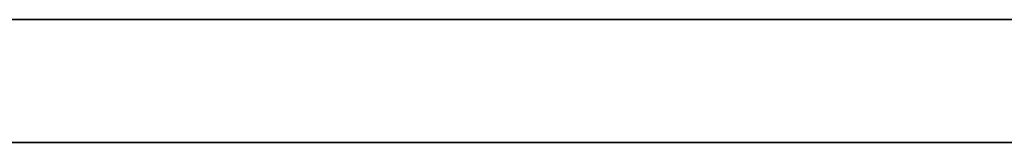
# Model space of a CAD drawing. Header units: millimetres. Extents: x -1100 to 1100, y -7 to 710.
# Tile 443 of 507: x 800.71 to 836.75, y 705.5 to 710. Entities that reach past the tile are written whole.
import ezdxf

# ---------------------------------------------------------------- set-up
doc = ezdxf.new("R2010")
doc.units = ezdxf.units.MM
doc.header["$MEASUREMENT"] = 0
doc.layers.add('IGES LEVEL 15', color=7, linetype='Continuous')

msp = doc.modelspace()

# ---------------------------------------------------------------- linework, layer by layer
at = {"layer": 'IGES LEVEL 15'}
for points in [[(-1100, 710, 0), (-1100, 710, 1200), (1100, 710, 1200), (1100, 710, 0)], [(1100, 710, 0), (1100, 710, -1200), (-1100, 710, -1200), (-1100, 710, 0)]]:
    msp.add_rational_spline(points, [1, 0.333333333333, 0.333333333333, 1], degree=3, dxfattribs=at)
at = {"layer": 'IGES LEVEL 15', "color": 253}
for points in [[(-1100, 710, 0), (-1100, 710, 1200), (1100, 710, 1200), (1100, 710, 0)], [(1100, 710, 0), (1100, 710, -1200), (-1100, 710, -1200), (-1100, 710, 0)], [(-1100, 710, 0), (-1100, 710, 1200), (1100, 710, 1200), (1100, 710, 0)], [(1100, 710, 0), (1100, 710, -1200), (-1100, 710, -1200), (-1100, 710, 0)], [(-1100, 705.5, 0), (-1100, 705.5, 1200), (1100, 705.5, 1200), (1100, 705.5, 0)], [(1100, 705.5, 0), (1100, 705.5, -1200), (-1100, 705.5, -1200), (-1100, 705.5, 0)]]:
    msp.add_rational_spline(points, [1, 0.333333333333, 0.333333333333, 1], degree=3, dxfattribs=at)
msp.add_open_spline([(-1100, 710, 0), (0, 710, 0), (1100, 710, 0)], degree=2, dxfattribs=at)

doc.saveas('drawing.dxf')
